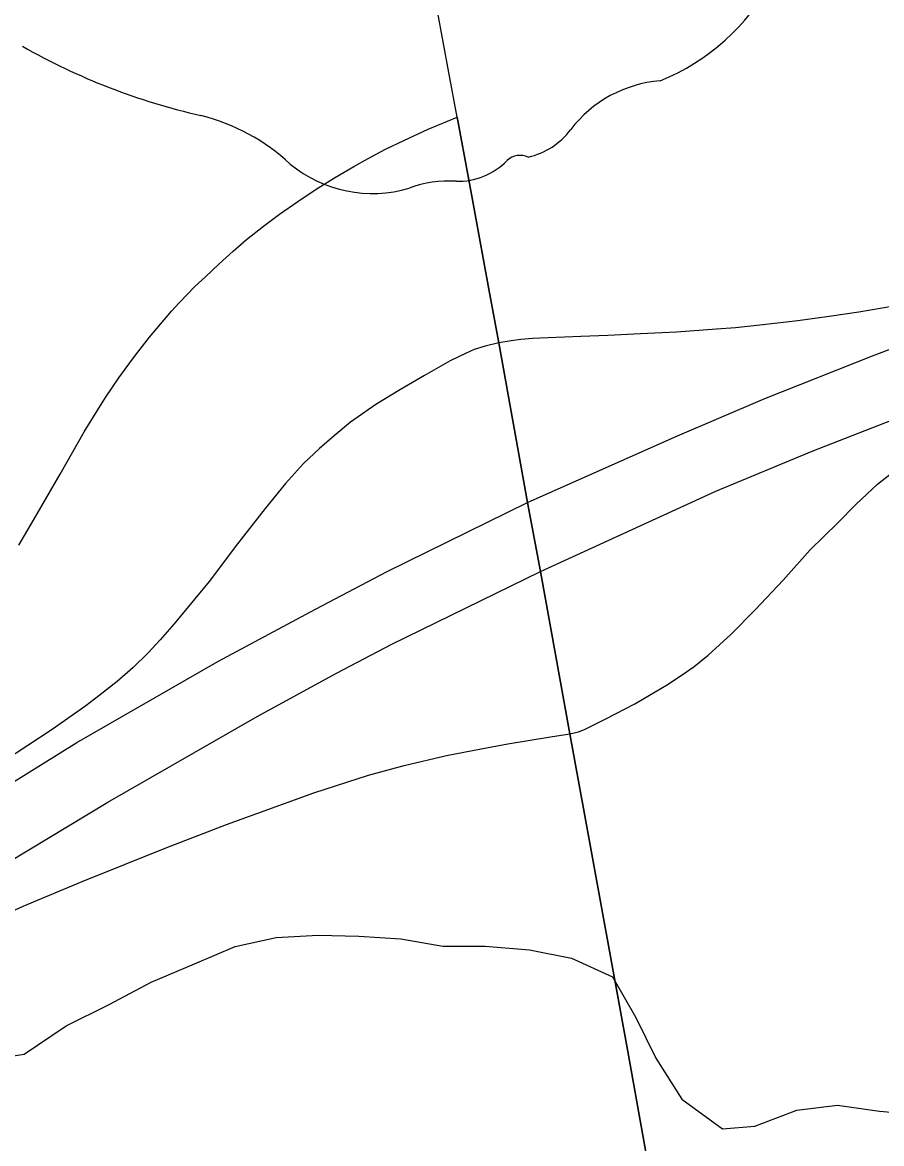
# Model space of a CAD drawing. Extents: x 0 to 34, y 0 to 22.
# Drawn here: x 4.8613 to 5.1258, y 18.2547 to 18.5995 of the extents above; entities that cross this region are included whole.
import ezdxf

# ---------------------------------------------------------------- set-up
doc = ezdxf.new("R2010")
doc.units = 0
for name, color, linetype in [('GM_X_County_Road', 7, 'Continuous'), ('GM_X_Interchange_Ramps', 7, 'Continuous'), ('GM_X_Interstate_Route', 7, 'Continuous'), ('GM_X_Minor_River', 7, 'Continuous'), ('GM_X_State_Route', 7, 'Continuous'), ('GM_X_State_Shield', 7, 'Continuous')]:
    doc.layers.add(name, color=color, linetype=linetype)

msp = doc.modelspace()

# ---------------------------------------------------------------- linework, layer by layer
at = {"layer": 'GM_X_County_Road'}
for points in [[(4.86019565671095, 18.438782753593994), (4.864768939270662, 18.446437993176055), (4.872995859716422, 18.460623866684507), (4.8803466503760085, 18.473635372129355), (4.886939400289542, 18.484186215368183), (4.891059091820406, 18.490201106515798), (4.894122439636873, 18.49440157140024), (4.896191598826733, 18.497210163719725), (4.898304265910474, 18.499975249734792), (4.900466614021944, 18.502709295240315), (4.902672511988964, 18.505405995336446), (4.904928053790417, 18.508059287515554), (4.9072333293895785, 18.510675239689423), (4.909575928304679, 18.513247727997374), (4.914403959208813, 18.518274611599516), (4.917647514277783, 18.521306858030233), (4.921947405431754, 18.525327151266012), (4.926185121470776, 18.529179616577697), (4.930348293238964, 18.53275251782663), (4.93556161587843, 18.536853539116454), (4.9404952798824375, 18.54058176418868), (4.946075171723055, 18.544446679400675), (4.951710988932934, 18.548199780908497), (4.957452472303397, 18.551741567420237), (4.9633430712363, 18.555215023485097), (4.967723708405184, 18.557657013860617), (4.973142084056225, 18.56050288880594), (4.978728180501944, 18.563162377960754), (4.986246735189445, 18.566679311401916), (4.995150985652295, 18.570388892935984)], [(4.995150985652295, 18.570388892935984), (4.998717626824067, 18.551095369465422), (5.004918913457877, 18.517522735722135), (5.007938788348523, 18.501000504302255)], [(5.007938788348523, 18.501000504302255), (5.01684921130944, 18.45189985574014), (5.019191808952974, 18.439404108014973), (5.020807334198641, 18.43062412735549), (5.029842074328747, 18.380740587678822)], [(5.029842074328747, 18.380740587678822), (5.034222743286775, 18.356594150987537), (5.0477375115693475, 18.283048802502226), (5.053404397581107, 18.250905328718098), (5.062445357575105, 18.20340160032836), (5.071921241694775, 18.150448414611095)]]:
    msp.add_lwpolyline(points, dxfattribs=at)
at = {"layer": 'GM_X_Interchange_Ramps'}
for points in [[(5.1295160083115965, 18.512272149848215), (5.118809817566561, 18.510445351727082), (5.109694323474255, 18.509053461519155), (5.100044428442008, 18.50772374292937), (5.089213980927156, 18.506493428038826), (5.0808068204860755, 18.505629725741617), (5.075009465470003, 18.50516989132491), (5.062675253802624, 18.504262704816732), (5.05157138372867, 18.50369727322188), (5.041567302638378, 18.503187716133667), (5.033222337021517, 18.502883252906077), (5.023143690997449, 18.50251666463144), (5.018359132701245, 18.50226807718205), (5.014724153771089, 18.50203197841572), (5.011785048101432, 18.50162810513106), (5.007938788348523, 18.501000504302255)], [(5.007938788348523, 18.501000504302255), (5.003806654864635, 18.499993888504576), (5.00036428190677, 18.498900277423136), (4.997754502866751, 18.49772590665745), (4.993019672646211, 18.495488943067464), (4.98506615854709, 18.490977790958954), (4.97766562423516, 18.48662822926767), (4.970097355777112, 18.482005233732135), (4.9623613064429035, 18.47654340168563), (4.957321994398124, 18.47242368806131), (4.952773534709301, 18.46842830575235), (4.947902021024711, 18.46384880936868), (4.942272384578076, 18.45770965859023), (4.936040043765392, 18.450029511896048), (4.927577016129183, 18.439105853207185), (4.918815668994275, 18.427610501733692), (4.908053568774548, 18.41458036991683), (4.903703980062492, 18.409609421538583), (4.90006896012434, 18.405669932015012), (4.895358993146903, 18.401046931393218), (4.89048123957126, 18.3968402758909), (4.884870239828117, 18.392360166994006), (4.880837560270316, 18.38931548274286), (4.870504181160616, 18.38203303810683), (4.855547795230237, 18.372190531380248)], [(5.029842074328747, 18.380740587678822), (5.032538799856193, 18.381380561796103), (5.034365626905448, 18.38203302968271), (5.04096459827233, 18.38533870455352), (5.0498191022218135, 18.38989335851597), (5.054392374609, 18.392583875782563), (5.059618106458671, 18.3956534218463), (5.064365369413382, 18.398884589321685), (5.068143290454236, 18.40145083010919), (5.072374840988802, 18.404893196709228), (5.079359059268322, 18.411287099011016), (5.086840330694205, 18.4188678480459), (5.095496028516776, 18.428014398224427), (5.1038596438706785, 18.43726658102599), (5.112223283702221, 18.44553080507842), (5.117933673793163, 18.45134062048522), (5.124526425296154, 18.457535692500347), (5.133088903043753, 18.464134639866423)], [(4.757184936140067, 18.272734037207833), (4.758931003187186, 18.27311929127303), (4.761422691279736, 18.27367228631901), (4.763249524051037, 18.274119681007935), (4.7656293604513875, 18.27511386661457), (4.780455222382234, 18.28504960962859), (4.79410051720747, 18.293444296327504), (4.804725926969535, 18.29921684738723), (4.818632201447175, 18.306828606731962), (4.830835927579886, 18.313390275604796), (4.844220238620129, 18.319815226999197), (4.861537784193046, 18.32768797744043), (4.879774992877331, 18.33529977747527), (4.905754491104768, 18.34579471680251), (4.924122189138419, 18.352878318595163), (4.9510212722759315, 18.362590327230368), (4.967816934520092, 18.367971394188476), (4.978833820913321, 18.370985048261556), (4.991826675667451, 18.374004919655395), (5.002539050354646, 18.376142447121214), (5.0107162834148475, 18.377677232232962), (5.023839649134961, 18.379777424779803), (5.029842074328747, 18.380740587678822)]]:
    msp.add_lwpolyline(points, dxfattribs=at)
at = {"layer": 'GM_X_Interstate_Route'}
for points in [[(4.851583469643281, 18.361683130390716), (4.878134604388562, 18.37801277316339), (4.921512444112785, 18.40291724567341), (4.95153081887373, 18.419079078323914), (4.973632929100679, 18.430624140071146), (5.01684921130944, 18.45189985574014), (5.062302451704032, 18.4720384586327), (5.089891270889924, 18.48385690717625), (5.123028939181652, 18.49693675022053), (5.154016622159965, 18.50875520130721), (5.181959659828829, 18.518790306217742), (5.21993777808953, 18.531149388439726), (5.2394612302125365, 18.537238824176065), (5.286629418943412, 18.55043048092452), (5.290686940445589, 18.55156761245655), (5.321140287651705, 18.559452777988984), (5.3600132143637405, 18.5685869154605), (5.387235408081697, 18.574496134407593), (5.406044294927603, 18.578261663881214)], [(4.856871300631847, 18.341140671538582), (4.887616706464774, 18.35973828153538), (4.933560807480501, 18.385997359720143), (4.958067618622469, 18.399344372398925), (4.975024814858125, 18.40831698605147), (5.020807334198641, 18.43062412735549), (5.074798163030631, 18.455354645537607), (5.104449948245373, 18.467608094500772), (5.129174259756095, 18.477344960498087), (5.16013090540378, 18.489269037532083), (5.196015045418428, 18.501522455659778), (5.242729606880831, 18.51640427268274), (5.261004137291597, 18.521872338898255), (5.295210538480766, 18.531342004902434), (5.306618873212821, 18.534498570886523), (5.335630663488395, 18.54168158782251), (5.3731738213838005, 18.550250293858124), (5.39226851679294, 18.554543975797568)]]:
    msp.add_lwpolyline(points, dxfattribs=at)
at = {"layer": 'GM_X_Minor_River'}
msp.add_lwpolyline([(4.849309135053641, 18.280274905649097), (4.8618621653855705, 18.282191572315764), (4.874784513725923, 18.290951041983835), (4.88809322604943, 18.297432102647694), (4.901019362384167, 18.304291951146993), (4.914328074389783, 18.31001164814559), (4.926875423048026, 18.31534876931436), (4.939426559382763, 18.31802679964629), (4.952362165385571, 18.318803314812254), (4.964918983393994, 18.318439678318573), (4.977858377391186, 18.317695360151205), (4.990795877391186, 18.3154302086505), (5.003735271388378, 18.315445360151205), (5.017434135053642, 18.314324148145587), (5.030375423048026, 18.31167642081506), (5.042939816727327, 18.305990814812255), (5.050187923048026, 18.29345482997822), (5.056295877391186, 18.2809150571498), (5.064303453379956, 18.268379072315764), (5.076873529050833, 18.259271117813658), (5.086767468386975, 18.26004195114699), (5.099695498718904, 18.26500217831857), (5.112250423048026, 18.266538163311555), (5.125189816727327, 18.264653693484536), (5.138127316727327, 18.263528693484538)], dxfattribs=at)
at = {"layer": 'GM_X_State_Route'}
for points in [[(4.995150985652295, 18.570388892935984), (4.992603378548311, 18.584102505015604), (4.987321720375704, 18.61252400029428), (4.978908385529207, 18.656100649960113), (4.974322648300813, 18.68041487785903), (4.960410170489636, 18.75151821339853), (4.950163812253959, 18.806260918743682), (4.947870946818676, 18.821397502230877), (4.946901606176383, 18.82968034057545), (4.946025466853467, 18.83855352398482), (4.943894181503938, 18.86008397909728), (4.939457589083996, 18.891736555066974), (4.935940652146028, 18.914826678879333), (4.933343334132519, 18.931342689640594), (4.920804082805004, 18.99648088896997), (4.909184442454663, 19.068497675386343)], [(5.007938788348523, 18.501000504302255), (5.004918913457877, 18.517522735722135), (4.998717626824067, 18.551095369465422), (4.995150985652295, 18.570388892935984)], [(5.029842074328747, 18.380740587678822), (5.020807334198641, 18.43062412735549), (5.019191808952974, 18.439404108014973), (5.01684921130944, 18.45189985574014), (5.007938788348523, 18.501000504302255)], [(5.071921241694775, 18.150448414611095), (5.062445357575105, 18.20340160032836), (5.053404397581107, 18.250905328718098), (5.0477375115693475, 18.283048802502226), (5.034222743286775, 18.356594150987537), (5.029842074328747, 18.380740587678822)]]:
    msp.add_lwpolyline(points, dxfattribs=at)
at = {"layer": 'GM_X_State_Shield'}
for centre, radius, start, end in [((5.031062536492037, 18.646243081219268), 0.06993829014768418, 292.3088861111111, 8.985838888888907), ((4.96104098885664, 18.767786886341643), 0.20192143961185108, 240.41292222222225, 257.1985), ((5.060551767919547, 18.54334926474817), 0.03830339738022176, 94.40312222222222, 142.57675), ((4.900841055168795, 18.50962789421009), 0.06317724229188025, 47.184155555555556, 75.83597222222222), ((5.0120213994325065, 18.580136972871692), 0.022595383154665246, 282.8731916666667, 323.27711111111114), ((4.969170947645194, 18.586994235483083), 0.0400896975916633, 230.70037222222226, 286.29183611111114), ((4.995263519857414, 18.572007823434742), 0.02135989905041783, 268.7770194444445, 315.54927222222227), ((5.014585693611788, 18.552626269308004), 0.006013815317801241, 65.75173055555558, 132.64842222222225), ((4.992334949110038, 18.51780463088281), 0.03294109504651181, 85.69512222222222, 111.20994722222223)]:
    msp.add_arc(centre, radius, start, end, dxfattribs=at)

doc.saveas('drawing.dxf')
